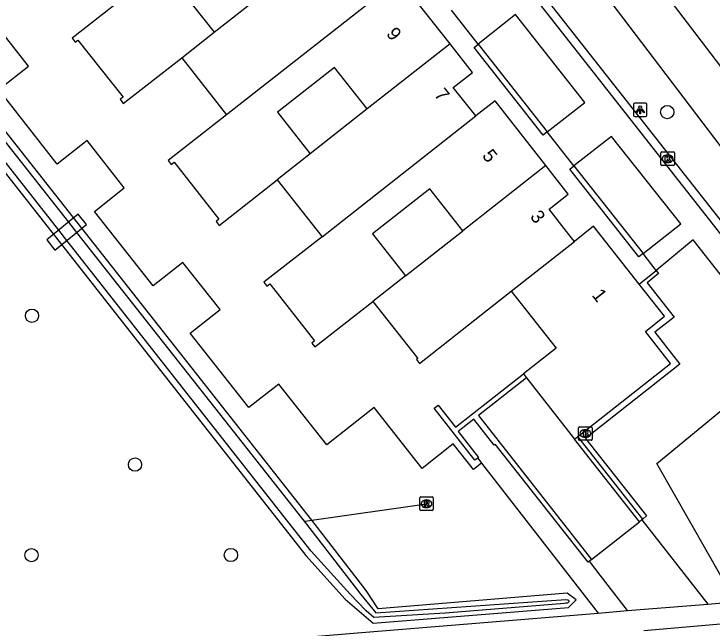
# Model space of a CAD drawing. Extents: x 156664 to 157568, y 383571 to 384421.
# Drawn here: x 157024.8 to 157076.1, y 383937.7 to 383982.9 of the extents above; entities that cross this region are included whole.
import ezdxf

# ---------------------------------------------------------------- set-up
doc = ezdxf.new("R2010")
doc.units = 0
for name, color, linetype in [('IMGEO_Boom', 7, 'Continuous'), ('IMGEO_Brandkraan', 7, 'Continuous'), ('IMGEO_Dek', 7, 'Continuous'), ('IMGEO_Duiker', 7, 'Continuous'), ('IMGEO_Fietspad_gesloten', 7, 'Continuous'), ('IMGEO_Groenvoorziening', 7, 'Continuous'), ('IMGEO_Kolk', 7, 'Continuous'), ('IMGEO_Lichtpunt', 7, 'Continuous'), ('IMGEO_Muur', 7, 'Continuous'), ('IMGEO_Pand', 7, 'Continuous'), ('IMGEO_Pand_nummerreeks', 7, 'Continuous'), ('IMGEO_Rijbaan_lokaal_gesloten', 7, 'Continuous'), ('IMGEO_Rijbaan_lokaal_open', 7, 'Continuous'), ('IMGEO_Rioolput', 7, 'Continuous'), ('IMGEO_Voetpad_gesloten', 7, 'Continuous'), ('IMGEO_Voetpad_open', 7, 'Continuous'), ('IMGEO_Waterloop', 7, 'Continuous')]:
    doc.layers.add(name, color=color, linetype=linetype)

msp = doc.modelspace()

# ---------------------------------------------------------------- linework, layer by layer
at = {"layer": 'IMGEO_Boom'}
for centre in [(157072.829, 383975.704), (157026.091, 383960.715), (157033.67, 383949.757), (157026.057, 383943.094), (157040.724, 383943.105)]:
    msp.add_circle(centre, 0.489, dxfattribs=at)
at = {"layer": 'IMGEO_Brandkraan'}
for p, q in [((157066.304, 383951.619), (157066.304, 383952.471)), ((157066.379, 383952.545), (157067.231, 383952.545)), ((157066.792, 383952.325), (157066.817, 383952.325)), ((157067.305, 383952.471), (157067.305, 383951.619)), ((157066.815, 383951.765), (157066.79, 383951.765)), ((157067.231, 383951.545), (157066.379, 383951.545))]:
    msp.add_line(p, q, dxfattribs=at)
for points in [[(157066.304, 383951.619), (157066.304, 383952.471)], [(157066.379, 383952.545), (157067.231, 383952.545)], [(157066.652, 383952.245), (157066.652, 383951.845), (157066.865, 383951.845)], [(157066.883, 383952.245), (157066.652, 383952.245)], [(157066.831, 383952.164), (157066.777, 383952.164), (157066.777, 383952.088)], [(157066.777, 383952.088), (157066.83, 383952.088)], [(157067.305, 383952.471), (157067.305, 383951.619)], [(157066.839, 383952.012), (157066.777, 383952.012), (157066.777, 383951.931)], [(157066.777, 383951.931), (157066.839, 383951.931)], [(157067.231, 383951.545), (157066.379, 383951.545)]]:
    msp.add_lwpolyline(points, dxfattribs=at)
for centre, radius, start, end in [((157066.381, 383952.469), 0.0765, 91.552, 178.448), ((157066.381, 383952.469), 0.0765, 91.552, 178.448), ((157066.832, 383952.126), 0.0379, 267.8285, 90.9355), ((157066.887, 383952.1), 0.145, 59.4692, 91.5367), ((157066.912, 383952.147), 0.0922, 285.5137, 58.1501), ((157067.229, 383952.469), 0.0765, 1.552, 88.448), ((157067.229, 383952.469), 0.0765, 1.552, 88.448), ((157066.381, 383951.621), 0.0765, 181.552, 268.448), ((157066.381, 383951.621), 0.0765, 181.552, 268.448), ((157066.84, 383951.971), 0.0404, 269.8759, 90.5077), ((157066.871, 383952.096), 0.251, 268.6676, 293.5347), ((157066.917, 383951.955), 0.105, 301.3115, 78.989), ((157067.229, 383951.621), 0.0765, 271.552, 358.448), ((157067.229, 383951.621), 0.0765, 271.552, 358.448)]:
    msp.add_arc(centre, radius, start, end, dxfattribs=at)
for centre, major_axis, ratio, start_param, end_param in [((157066.791, 383952.045), (-0.387, 0.002), 0.722429, 4.712389, 7.853982), ((157066.816, 383952.045), (-0.39, 0.002), 0.717154, 1.570796, 4.712389)]:
    msp.add_ellipse(centre, major_axis=major_axis, ratio=ratio, start_param=start_param, end_param=end_param, dxfattribs=at)
at = {"layer": 'IMGEO_Dek'}
msp.add_lwpolyline([(157027.78, 383965.543), (157030.108, 383967.436), (157029.489, 383968.183), (157027.178, 383966.302)], close=True, dxfattribs=at)
at = {"layer": 'IMGEO_Duiker'}
msp.add_lwpolyline([(157046.201, 383945.607), (157046.683, 383945.676), (157055.116, 383946.879)], dxfattribs=at)
at = {"layer": 'IMGEO_Fietspad_gesloten'}
for points in [[(157066.152, 383992.965), (157092.711, 383958.119)], [(157089.259, 383956.768), (157063.404, 383990.789)]]:
    msp.add_lwpolyline(points, dxfattribs=at)
at = {"layer": 'IMGEO_Groenvoorziening'}
for points in [[(156976.265, 384037.915), (156976.159, 384036.79), (156978.828, 384029.096), (156978.106, 384028.607), (156979.057, 384027.27), (156979.971, 384027.441), (156999.575, 384002.48), (157046.243, 383943.057), (157049.143, 383939.851), (157051.199, 383938.08), (157065.553, 383939.239), (157066.12, 383939.807), (157065.473, 383940.297), (157051.572, 383939.133), (157050.688, 383940.493), (157046.683, 383945.676), (157001.17, 384003.466), (156980.256, 384030.02)], [(157059.17, 383949.866), (157058.574, 383949.397), (157057.089, 383951.283), (157054.795, 383949.476), (157051.268, 383953.956), (157047.773, 383951.203), (157044.246, 383955.682), (157042.046, 383953.95), (157037.729, 383959.435), (157039.929, 383961.167), (157037.195, 383964.64), (157034.995, 383962.908), (157030.678, 383968.393), (157032.878, 383970.125), (157030.144, 383973.598), (157027.944, 383971.866), (157023.627, 383977.351), (157025.827, 383979.082), (157023.068, 383982.587), (157020.868, 383980.855), (157016.54, 383986.353)], [(157077.196, 383954.056), (157080.72, 383948.801), (157083.395, 383943.915), (157076.865, 383941.41), (157072.067, 383949.849), (157077.196, 383954.056)]]:
    msp.add_lwpolyline(points, dxfattribs=at)
at = {"layer": 'IMGEO_Kolk'}
for p, q in [((157072.357, 383971.844), (157072.357, 383972.696)), ((157072.432, 383972.77), (157073.284, 383972.77)), ((157073.358, 383972.696), (157073.358, 383971.844)), ((157072.845, 383972.55), (157072.87, 383972.55)), ((157073.284, 383971.77), (157072.432, 383971.77)), ((157072.868, 383971.99), (157072.843, 383971.99))]:
    msp.add_line(p, q, dxfattribs=at)
for points in [[(157072.357, 383971.844), (157072.357, 383972.696)], [(157072.432, 383972.77), (157073.284, 383972.77)], [(157073.358, 383972.696), (157073.358, 383971.844)], [(157072.678, 383972.47), (157072.801, 383972.47), (157072.801, 383972.319), (157072.931, 383972.47), (157073.095, 383972.47), (157072.949, 383972.319), (157073.102, 383972.07), (157072.95, 383972.07), (157072.865, 383972.234), (157072.801, 383972.167), (157072.801, 383972.07), (157072.678, 383972.07), (157072.678, 383972.47)], [(157073.284, 383971.77), (157072.432, 383971.77)]]:
    msp.add_lwpolyline(points, dxfattribs=at)
for centre, start, end in [((157072.434, 383972.694), 91.552, 178.448), ((157072.434, 383972.694), 91.552, 178.448), ((157073.282, 383972.694), 1.552, 88.448), ((157073.282, 383972.694), 1.552, 88.448), ((157072.434, 383971.846), 181.552, 268.448), ((157072.434, 383971.846), 181.552, 268.448), ((157073.282, 383971.846), 271.552, 358.448), ((157073.282, 383971.846), 271.552, 358.448)]:
    msp.add_arc(centre, 0.0765, start, end, dxfattribs=at)
for centre, major_axis, ratio, start_param, end_param in [((157072.844, 383972.27), (-0.387, 0.002), 0.722429, 4.712389, 7.853982), ((157072.869, 383972.27), (-0.39, 0.002), 0.717154, 1.570796, 4.712389)]:
    msp.add_ellipse(centre, major_axis=major_axis, ratio=ratio, start_param=start_param, end_param=end_param, dxfattribs=at)
at = {"layer": 'IMGEO_Lichtpunt'}
for p, q in [((157070.338, 383976.266), (157070.338, 383975.459)), ((157070.338, 383976.266), (157070.338, 383975.459)), ((157071.24, 383976.361), (157070.432, 383976.361)), ((157071.24, 383976.361), (157070.432, 383976.361)), ((157071.334, 383975.459), (157071.334, 383976.266)), ((157071.334, 383975.459), (157071.334, 383976.266)), ((157070.432, 383975.365), (157071.24, 383975.365)), ((157070.432, 383975.365), (157071.24, 383975.365))]:
    msp.add_line(p, q, dxfattribs=at)
for points in [[(157070.712, 383975.93), (157070.751, 383975.902), (157070.563, 383975.64), (157070.525, 383975.667), (157070.712, 383975.93)], [(157070.814, 383975.882), (157070.861, 383975.882), (157070.861, 383975.56), (157070.814, 383975.56), (157070.814, 383975.882)], [(157070.924, 383975.902), (157070.962, 383975.929), (157071.149, 383975.667), (157071.11, 383975.639), (157070.924, 383975.902)]]:
    msp.add_lwpolyline(points, dxfattribs=at)
msp.add_circle((157070.837, 383976.064), 0.0994, dxfattribs=at)
for centre, start, end in [((157070.432, 383976.266), 90, 180), ((157070.432, 383976.266), 90, 180), ((157071.24, 383976.266), 0, 90), ((157071.24, 383976.266), 0, 90), ((157070.432, 383975.459), 180, 270), ((157070.432, 383975.459), 180, 270), ((157071.24, 383975.459), 270, 0), ((157071.24, 383975.459), 270, 360)]:
    msp.add_arc(centre, 0.0946, start, end, dxfattribs=at)
at = {"layer": 'IMGEO_Muur'}
for points in [[(157064.001, 383974.244), (157063.694, 383974.003), (157058.612, 383980.465), (157058.919, 383980.706)], [(157058.919, 383980.706), (157064.001, 383974.244)], [(157071.046, 383965.29), (157070.739, 383965.049), (157065.654, 383971.5), (157065.96, 383971.742)], [(157065.96, 383971.742), (157071.046, 383965.29)], [(157072.009, 383964.052), (157072.196, 383963.812), (157071.339, 383963.137), (157073.325, 383960.616), (157071.911, 383959.501), (157073.761, 383957.153), (157066.822, 383951.69), (157071.306, 383945.993), (157071.042, 383945.746)], [(157070.773, 383963.032), (157072.009, 383964.052)], [(157058.881, 383950.231), (157058.684, 383950.086), (157055.684, 383953.903), (157055.975, 383954.132), (157057.249, 383952.511), (157062.248, 383956.428)], [(157062.475, 383956.138), (157058.943, 383953.37), (157067.264, 383942.768)], [(157067.104, 383942.64), (157067.017, 383942.57), (157060.178, 383951.252), (157060.106, 383951.194), (157058.602, 383953.1), (157057.444, 383952.194), (157058.942, 383950.278), (157058.881, 383950.231)], [(157070.785, 383945.551), (157066.015, 383951.639)], [(157071.042, 383945.746), (157066.256, 383951.828)], [(157070.957, 383945.682), (157070.785, 383945.551)], [(157071.042, 383945.746), (157070.957, 383945.682)], [(157067.264, 383942.768), (157067.104, 383942.64)]]:
    msp.add_lwpolyline(points, dxfattribs=at)
at = {"layer": 'IMGEO_Pand'}
for points in [[(157043.672, 383984.868), (157041.198, 383988.011), (157037.01, 383984.714), (157039.483, 383981.571)], [(157056.845, 383980.735), (157053.11, 383985.486), (157051.695, 383984.374)], [(157033.325, 383984.498), (157029.036, 383981.139), (157029.261, 383980.846), (157029.468, 383981.005), (157032.788, 383976.809), (157032.568, 383976.652), (157032.805, 383976.321), (157037.106, 383979.7)], [(157039.483, 383981.571), (157043.672, 383984.868)], [(157051.695, 383984.374), (157040.402, 383975.505)], [(157037.106, 383979.7), (157039.483, 383981.571)], [(157056.845, 383980.735), (157050.739, 383975.93)], [(157058.743, 383975.415), (157057.09, 383977.512), (157058.505, 383978.625), (157056.845, 383980.735)], [(157037.106, 383979.7), (157040.402, 383975.505)], [(157050.739, 383975.93), (157048.336, 383978.984), (157044.156, 383975.694), (157046.559, 383972.64)], [(157063.891, 383971.776), (157060.159, 383976.527), (157058.743, 383975.415)], [(157050.739, 383975.93), (157046.559, 383972.64)], [(157040.402, 383975.505), (157036.106, 383972.141), (157036.331, 383971.847), (157036.555, 383972.018), (157039.84, 383967.818), (157039.63, 383967.648), (157039.859, 383967.365), (157044.124, 383970.724)], [(157047.431, 383966.531), (157058.743, 383975.415)], [(157046.559, 383972.64), (157044.124, 383970.724)], [(157063.891, 383971.776), (157057.781, 383966.968)], [(157065.999, 383966.182), (157065.787, 383966.451), (157065.422, 383966.915), (157064.135, 383968.552), (157065.55, 383969.664), (157063.891, 383971.776)], [(157044.124, 383970.724), (157047.431, 383966.531)], [(157057.781, 383966.968), (157055.353, 383970.054), (157051.137, 383966.736), (157053.565, 383963.65)], [(157053.565, 383963.65), (157057.781, 383966.968)], [(157070.773, 383963.032), (157067.413, 383967.295), (157065.999, 383966.182)], [(157047.431, 383966.531), (157043.151, 383963.194), (157043.378, 383962.902), (157043.583, 383963.061), (157046.885, 383958.873), (157046.673, 383958.706), (157046.901, 383958.415), (157051.171, 383961.766)], [(157061.345, 383962.52), (157065.999, 383966.182)], [(157053.565, 383963.65), (157051.171, 383961.766)], [(157066.256, 383951.828), (157073.067, 383957.196), (157071.232, 383959.559), (157072.633, 383960.672), (157070.773, 383963.032)], [(157051.171, 383961.766), (157054.482, 383957.573), (157054.37, 383957.482), (157054.596, 383957.207), (157061.345, 383962.52)], [(157061.345, 383962.52), (157064.661, 383958.319), (157062.248, 383956.428)], [(157062.248, 383956.428), (157062.475, 383956.138)], [(157062.475, 383956.138), (157066.015, 383951.639)], [(157066.015, 383951.639), (157066.256, 383951.828)]]:
    msp.add_lwpolyline(points, dxfattribs=at)
at = {"layer": 'IMGEO_Rijbaan_lokaal_gesloten'}
msp.add_lwpolyline([(157067.264, 383942.768), (157070.785, 383945.551)], dxfattribs=at)
at = {"layer": 'IMGEO_Rijbaan_lokaal_open'}
for points in [[(157070.957, 383945.682), (157075.823, 383939.488)], [(157069.913, 383939.019), (157067.897, 383941.617), (157067.104, 383942.64)], [(157069.913, 383939.019), (157075.823, 383939.488)], [(157077.04, 383938.041), (157071.115, 383937.537)]]:
    msp.add_lwpolyline(points, dxfattribs=at)
at = {"layer": 'IMGEO_Rioolput'}
for p, q in [((157054.615, 383946.453), (157054.615, 383947.305)), ((157054.69, 383947.379), (157055.542, 383947.379)), ((157055.103, 383947.159), (157055.128, 383947.159)), ((157055.616, 383947.305), (157055.616, 383946.453)), ((157055.126, 383946.599), (157055.101, 383946.599)), ((157055.542, 383946.379), (157054.69, 383946.379))]:
    msp.add_line(p, q, dxfattribs=at)
for points in [[(157054.615, 383946.453), (157054.615, 383947.305)], [(157054.69, 383947.379), (157055.542, 383947.379)], [(157055.204, 383947.077), (157054.952, 383947.079), (157054.952, 383946.679)], [(157055.13, 383946.998), (157055.076, 383946.998), (157055.076, 383946.917)], [(157055.616, 383947.305), (157055.616, 383946.453)], [(157054.952, 383946.679), (157055.076, 383946.679), (157055.076, 383946.841), (157055.087, 383946.841)], [(157055.076, 383946.917), (157055.128, 383946.917)], [(157055.134, 383946.812), (157055.205, 383946.679), (157055.345, 383946.679), (157055.28, 383946.805)], [(157055.542, 383946.379), (157054.69, 383946.379)]]:
    msp.add_lwpolyline(points, dxfattribs=at)
for centre, radius, start, end in [((157054.692, 383947.303), 0.0765, 91.552, 178.448), ((157054.692, 383947.303), 0.0765, 91.552, 178.448), ((157055.136, 383946.902), 0.0964, 77.0061, 93.1865), ((157055.15, 383946.959), 0.0378, 276.6634, 79.6772), ((157055.203, 383946.967), 0.109, 350.3612, 89.416), ((157055.201, 383946.967), 0.112, 277.5842, 350.9817), ((157055.54, 383947.303), 0.0765, 1.552, 88.448), ((157055.54, 383947.303), 0.0765, 1.552, 88.448), ((157054.692, 383946.455), 0.0765, 181.552, 268.448), ((157054.692, 383946.455), 0.0765, 181.552, 268.448), ((157055.086, 383946.788), 0.0533, 26.0293, 88.6989), ((157055.112, 383947.106), 0.19, 274.7715, 282.9687), ((157055.185, 383946.752), 0.108, 29.5134, 73.7905), ((157055.54, 383946.455), 0.0765, 271.552, 358.448), ((157055.54, 383946.455), 0.0765, 271.552, 358.448)]:
    msp.add_arc(centre, radius, start, end, dxfattribs=at)
for centre, major_axis, ratio, start_param, end_param in [((157055.102, 383946.879), (-0.387, 0.002), 0.722429, 4.712389, 7.853982), ((157055.127, 383946.879), (-0.39, 0.002), 0.717154, 1.570796, 4.712389)]:
    msp.add_ellipse(centre, major_axis=major_axis, ratio=ratio, start_param=start_param, end_param=end_param, dxfattribs=at)
at = {"layer": 'IMGEO_Voetpad_gesloten'}
for points in [[(157004.709, 384058.354), (157093.064, 383945.973)], [(157058.919, 383980.706), (157056.954, 383983.211)], [(157064.001, 383974.244), (157066.772, 383976.407), (157061.655, 383982.874), (157058.919, 383980.706)], [(157065.96, 383971.742), (157064.001, 383974.244)], [(157071.046, 383965.29), (157073.818, 383967.471), (157068.728, 383973.903), (157065.96, 383971.742)], [(157027.78, 383965.543), (157030.108, 383967.436), (157029.489, 383968.183), (157027.178, 383966.302), (157027.78, 383965.543)], [(157091.566, 383944.874), (157074.729, 383966.297), (157072.009, 383964.052)], [(157072.009, 383964.052), (157071.046, 383965.29)]]:
    msp.add_lwpolyline(points, dxfattribs=at)
at = {"layer": 'IMGEO_Voetpad_open'}
for points in [[(157060.448, 383988.467), (157093.57, 383946.344)], [(157058.881, 383950.231), (157059.17, 383949.866)], [(157059.17, 383949.866), (157067.736, 383938.825)], [(157075.823, 383939.488), (157083.24, 383940.16)], [(157008.85, 383933.899), (157012.523, 383934.255), (157027.632, 383935.51), (157049.754, 383937.359), (157067.736, 383938.825)], [(157067.736, 383938.825), (157069.913, 383939.019)]]:
    msp.add_lwpolyline(points, dxfattribs=at)
at = {"layer": 'IMGEO_Waterloop'}
for points in [[(157000.774, 384003.154), (157028.774, 383967.601), (157029.374, 383966.839), (157046.286, 383945.366), (157050.277, 383940.201), (157051.383, 383938.849), (157065.364, 383939.825), (157065.479, 383939.817), (157065.509, 383939.807), (157065.555, 383939.782), (157065.595, 383939.726), (157065.597, 383939.703), (157065.582, 383939.657), (157065.534, 383939.6), (157065.511, 383939.583), (157065.468, 383939.563), (157065.421, 383939.553), (157065.372, 383939.55), (157065.257, 383939.543), (157056.494, 383938.823), (157051.23, 383938.505), (157050.675, 383938.988), (157049.496, 383940.212), (157046.629, 383943.382), (157028.661, 383966.26)], [(157028.661, 383966.26), (157028.063, 383967.022), (156999.971, 384002.791)]]:
    msp.add_lwpolyline(points, dxfattribs=at)

# ---------------------------------------------------------------- texts
at = {"layer": 'IMGEO_Pand_nummerreeks'}
for s, rotation, p in [('9', 308.1817, (157052.11, 383981.448)), ('7', 308.1817, (157055.639, 383976.962)), ('5', 308.1817, (157059.165, 383972.477)), ('3', 308.1817, (157062.691, 383967.993)), ('1', 308.239, (157067.24, 383962.215))]:
    msp.add_text(s, height=1, rotation=rotation, dxfattribs=at).set_placement(p)

doc.saveas('drawing.dxf')
